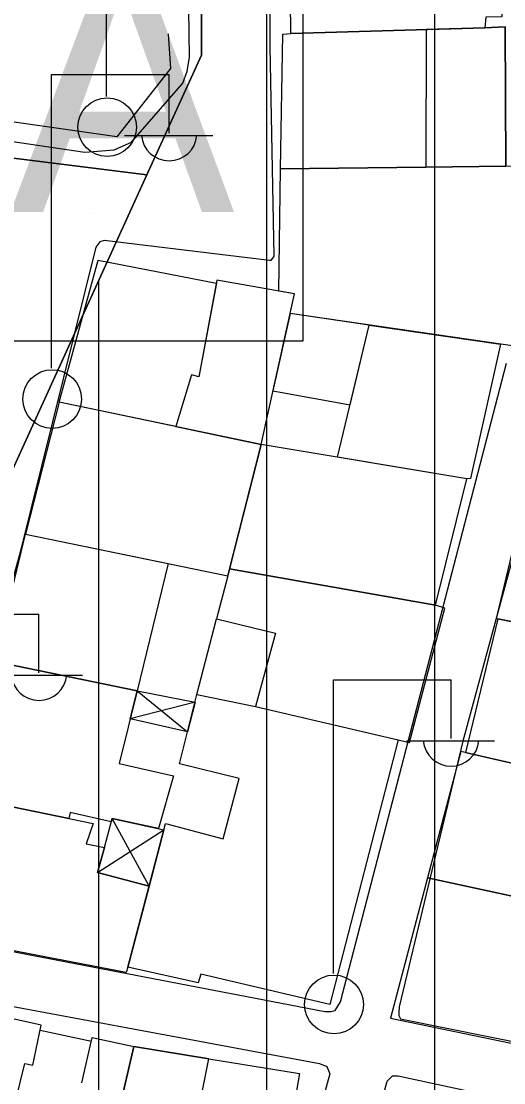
# Model space of a CAD drawing. Extents: x 417997 to 421451, y 4451742 to 4455216.
# Drawn here: x 419516.2 to 419545, y 4452659.5 to 4452722.7 of the extents above; entities that cross this region are included whole.
import ezdxf

# ---------------------------------------------------------------- set-up
doc = ezdxf.new("R2010")
doc.units = 0
for name, color, linetype in [('ADA', 7, 'Continuous'), ('B_Mesken', 7, 'Continuous'), ('B_Sundurma', 7, 'Continuous'), ('B_Teras', 7, 'Continuous'), ('Default', 7, 'Continuous'), ('LJ_SEMBOL', 7, 'Continuous'), ('PL_AYA_PARK_DINLENME', 7, 'Continuous'), ('PL_K_BHA', 7, 'Continuous'), ('PL_KON_MEV_350', 7, 'Continuous'), ('S_Elektrik_Diregi', 7, 'Continuous'), ('Sinir_Duvar_tek_tarafa_ait', 7, 'Continuous'), ('Sinir_Ist_Duvari', 7, 'Continuous'), ('TR_ORTAYOGUNKONUT', 7, 'Continuous'), ('TR_PARKALANI', 7, 'Continuous'), ('Yol_Sose', 7, 'Continuous')]:
    doc.layers.add(name, color=color, linetype=linetype)

# ---------------------------------------------------------------- blocks, each defined once
blk = doc.blocks.new('POINT_DISPLAY')
at = {"layer": 'Default'}
blk.add_line((0, 0), (0, 0), dxfattribs=at)

msp = doc.modelspace()

# ---------------------------------------------------------------- linework, layer by layer
at = {"layer": 'ADA'}
for p, q in [((419526.978, 4452720.667), (419526.978, 4452735.281)), ((419526.978, 4452720.667), (419526.978, 4452735.281)), ((419523.729, 4452713.537), (419526.978, 4452720.667)), ((419523.729, 4452713.537), (419526.978, 4452720.667)), ((419491.795, 4452717.529), (419523.729, 4452713.537)), ((419491.795, 4452717.529), (419523.729, 4452713.537)), ((419503.642, 4452669.457), (419523.729, 4452713.537)), ((419503.642, 4452669.457), (419523.729, 4452713.537))]:
    msp.add_line(p, q, dxfattribs=at)
at = {"layer": 'B_Mesken'}
for points in [[(419544.87, 4452730.159), (419544.846, 4452722.96), (419543.895, 4452722.94), (419543.847, 4452722.306), (419532.291, 4452721.953), (419532.212, 4452729.82)], [(419531.673, 4452713.903), (419531.813, 4452721.92), (419532.291, 4452721.953), (419543.847, 4452722.306), (419545.056, 4452722.367), (419545.097, 4452714.059), (419540.325, 4452714.004)], [(419531.58, 4452706.613), (419531.673, 4452713.903), (419540.325, 4452714.004), (419545.097, 4452714.059), (419547.984, 4452714.096), (419547.415, 4452707.171), (419551.096, 4452706.911), (419551.216, 4452701.959), (419549.263, 4452702.306), (419549.287, 4452702.805), (419532.245, 4452705.283), (419532.503, 4452706.447)], [(419518.508, 4452699.994), (419520.815, 4452708.457), (419527.859, 4452707.095), (419526.806, 4452701.515), (419526.375, 4452701.629), (419525.454, 4452698.544)], [(419530.519, 4452697.486), (419532.503, 4452706.447), (419527.893, 4452707.278), (419526.806, 4452701.515), (419526.375, 4452701.629), (419525.454, 4452698.544)], [(419531.227, 4452700.685), (419535.815, 4452699.843), (419536.946, 4452704.599), (419532.245, 4452705.283)], [(419535.074, 4452696.725), (419536.946, 4452704.599), (419544.764, 4452703.463), (419542.99, 4452695.465), (419542.771, 4452695.439)], [(419516.505, 4452692.146), (419528.539, 4452689.66), (419530.519, 4452697.486), (419518.508, 4452699.994)], [(419528.644, 4452690.076), (419540.906, 4452687.908), (419542.771, 4452695.439), (419530.519, 4452697.486)], [(419544.513, 4452687.116), (419555.359, 4452684.933), (419557.107, 4452692.603), (419546.374, 4452694.899)], [(419514.658, 4452684.553), (419516.505, 4452692.146), (419524.983, 4452690.394), (419523.142, 4452682.8)], [(419528.539, 4452689.66), (419527.872, 4452687.099), (419531.388, 4452686.249), (419530.193, 4452681.875), (419539.357, 4452679.739), (419541.449, 4452687.739), (419540.906, 4452687.908), (419528.644, 4452690.076)], [(419549.326, 4452677.608), (419550.359, 4452681.476), (419555.929, 4452680.079), (419557.054, 4452684.604), (419555.359, 4452684.933), (419544.617, 4452687.095), (419542.678, 4452679.127)], [(419512.31, 4452676.6), (419514.658, 4452684.553), (419523.142, 4452682.8), (419522.081, 4452678.481), (419525.311, 4452677.744), (419524.411, 4452674.599), (419521.66, 4452675.208), (419521.606, 4452675.006), (419519.15, 4452675.559), (419519.079, 4452675.211)], [(419538.681, 4452679.896), (419534.611, 4452664.122), (419526.944, 4452665.936), (419526.783, 4452665.415), (419522.587, 4452666.357), (419524.84, 4452674.902), (419528.265, 4452673.984), (419529.207, 4452677.588), (419525.669, 4452678.46), (419526.704, 4452682.585), (419530.193, 4452681.875)], [(419540.42, 4452671.676), (419553.01, 4452668.945), (419553.949, 4452672.044), (419551.889, 4452672.481), (419552.855, 4452676.802), (419542.417, 4452679.187)], [(419522.587, 4452666.357), (419522.495, 4452666.039), (419510.211, 4452668.396), (419512.31, 4452676.6), (419520.521, 4452674.915), (419520.107, 4452673.688), (419521.199, 4452673.48), (419520.785, 4452671.981), (419523.858, 4452671.179)], [(419540.42, 4452671.676), (419538.216, 4452663.303), (419546.462, 4452661.603), (419547.545, 4452667.08), (419548.701, 4452666.941), (419549.224, 4452669.767)], [(419515.043, 4452654.88), (419516.45, 4452660.606), (419516.928, 4452660.514), (419517.437, 4452662.9), (419509.317, 4452664.699), (419507.285, 4452656.55)], [(419527.417, 4452660.892), (419532.809, 4452660.011), (419531.401, 4452651.824), (419525.8, 4452652.867), (419521.987, 4452653.566), (419522.563, 4452655.929), (419521.677, 4452656.143), (419522.937, 4452661.614)]]:
    msp.add_lwpolyline(points, close=True, dxfattribs=at)
at = {"layer": 'B_Sundurma'}
for p, q in [((419523.142, 4452682.8), (419526.146, 4452680.362)), ((419526.591, 4452682.133), (419522.732, 4452681.132)), ((419523.858, 4452671.179), (419521.66, 4452675.208)), ((419520.785, 4452671.981), (419524.741, 4452674.526))]:
    msp.add_line(p, q, dxfattribs=at)
for points in [[(419523.142, 4452682.8), (419526.591, 4452682.133), (419526.146, 4452680.362), (419522.732, 4452681.132)], [(419523.858, 4452671.179), (419520.785, 4452671.981), (419521.199, 4452673.48), (419521.66, 4452675.208), (419524.741, 4452674.526)]]:
    msp.add_lwpolyline(points, close=True, dxfattribs=at)
at = {"layer": 'B_Teras'}
for points in [[(419540.353, 4452722.199), (419540.325, 4452714.004), (419545.097, 4452714.059), (419545.056, 4452722.367), (419543.847, 4452722.306)], [(419525.8, 4452652.867), (419527.417, 4452660.892), (419522.937, 4452661.614), (419521.677, 4452656.143), (419522.563, 4452655.929), (419521.987, 4452653.566)]]:
    msp.add_lwpolyline(points, close=True, dxfattribs=at)
at = {"layer": 'LJ_SEMBOL'}
msp.add_lwpolyline([(419483.004, 4452733.638), (419533.004, 4452733.638), (419533.004, 4452703.638), (419483.004, 4452703.638), (419483.004, 4452733.638), (419533.004, 4452733.638)], dxfattribs=at)
msp.add_lwpolyline([(419483.004, 4452733.638), (419533.004, 4452733.638), (419533.004, 4452703.638), (419483.004, 4452703.638), (419483.004, 4452733.638), (419533.004, 4452733.638)], dxfattribs=at)
at = {"layer": 'PL_AYA_PARK_DINLENME'}
msp.add_lwpolyline([(419466.692, 4452676.587), (419491.795, 4452717.529), (419523.729, 4452713.537), (419503.642, 4452669.457)], close=True, dxfattribs=at)
msp.add_lwpolyline([(419466.692, 4452676.587), (419491.795, 4452717.529), (419523.729, 4452713.537), (419503.642, 4452669.457)], close=True, dxfattribs=at)
at = {"layer": 'PL_K_BHA'}
msp.add_lwpolyline([(419523.729, 4452713.537), (419491.795, 4452717.529), (419505.117, 4452739.256), (419526.978, 4452735.281), (419526.978, 4452720.667)], close=True, dxfattribs=at)
msp.add_lwpolyline([(419523.729, 4452713.537), (419491.795, 4452717.529), (419505.117, 4452739.256), (419526.978, 4452735.281), (419526.978, 4452720.667)], close=True, dxfattribs=at)
at = {"layer": 'PL_KON_MEV_350'}
msp.add_lwpolyline([(419505.117, 4452739.256), (419491.795, 4452717.529), (419466.692, 4452676.587), (419503.642, 4452669.457), (419523.729, 4452713.537), (419526.978, 4452720.667), (419526.978, 4452763.45)], dxfattribs=at)
at = {"layer": 'S_Elektrik_Diregi'}
for p, q in [((419521.325, 4452718.216), (419521.325, 4452735.716)), ((419518.049, 4452702.023), (419518.049, 4452719.523)), ((419518.049, 4452719.523), (419525.049, 4452719.523)), ((419525.049, 4452716.023), (419525.049, 4452719.523)), ((419522.389, 4452715.883), (419527.639, 4452715.883)), ((419510.302, 4452687.382), (419517.302, 4452687.382)), ((419517.302, 4452683.882), (419517.302, 4452687.382)), ((419514.642, 4452683.742), (419519.892, 4452683.742)), ((419534.827, 4452665.965), (419534.827, 4452683.465)), ((419534.827, 4452683.465), (419541.827, 4452683.465)), ((419541.827, 4452679.965), (419541.827, 4452683.465)), ((419539.167, 4452679.825), (419544.417, 4452679.825))]:
    msp.add_line(p, q, dxfattribs=at)
for centre in [(419521.361, 4452716.381), (419518.085, 4452700.188), (419534.863, 4452664.129)]:
    msp.add_circle(centre, 1.75, dxfattribs=at)
for centre in [(419525.05, 4452716.036), (419517.303, 4452683.895), (419541.828, 4452679.978)]:
    msp.add_arc(centre, 1.658, 184.83843, 355.14641, dxfattribs=at)
at = {"layer": 'Sinir_Duvar_tek_tarafa_ait'}
for points in [[(419524.985, 4452721.948), (419525.123, 4452719.881), (419521.945, 4452715.798), (419499.165, 4452719.065), (419499.71, 4452721.275), (419500.173, 4452721.175)], [(419526.704, 4452682.585), (419527.872, 4452687.099)], [(419517.374, 4452662.605), (419520.423, 4452661.935)]]:
    msp.add_lwpolyline(points, dxfattribs=at)
at = {"layer": 'Sinir_Ist_Duvari'}
msp.add_lwpolyline([(419519.85, 4452659.45), (419520.474, 4452662.155), (419522.937, 4452661.614)], dxfattribs=at)
at = {"layer": 'TR_ORTAYOGUNKONUT'}
for p, q in [((419540.855, 4452618.979), (419540.855, 4452799.005)), ((419540.855, 4452618.979), (419540.855, 4452799.005)), ((419530.855, 4452612.952), (419530.855, 4452798.319)), ((419530.855, 4452612.952), (419530.855, 4452798.319)), ((419520.855, 4452610.358), (419520.855, 4452707.23)), ((419520.855, 4452610.358), (419520.855, 4452707.23))]:
    msp.add_line(p, q, dxfattribs=at)
at = {"layer": 'Yol_Sose'}
msp.add_lwpolyline([(419498.991, 4452718.011), (419520.038, 4452714.897), (419521.773, 4452715.028), (419522.801, 4452715.482), (419525.87, 4452719.007), (419526.123, 4452719.713), (419526.263, 4452720.533), (419525.838, 4452750.629), (419525.861, 4452764.604), (419525.704, 4452765.38), (419525.636, 4452765.494), (419525.181, 4452765.7), (419524.108, 4452765.567), (419523.468, 4452765.272), (419515.855, 4452753.62), (419500.371, 4452728.221), (419499.635, 4452726.581), (419498.218, 4452719.039), (419498.285, 4452718.514)], close=True, dxfattribs=at)
for points in [[(419531.133, 4452748.551), (419531.042, 4452721.19), (419531.274, 4452708.695), (419531.091, 4452708.444), (419531.022, 4452708.445), (419521.189, 4452709.636), (419520.915, 4452709.545), (419520.686, 4452709.227), (419516.175, 4452691.067), (419510.122, 4452669.081), (419510.052, 4452668.603), (419510.279, 4452668.283), (419511.799, 4452668.036)], [(419548.461, 4452701.646), (419542.528, 4452679.815), (419538.736, 4452663.991), (419538.712, 4452663.65), (419538.712, 4452663.467), (419538.825, 4452663.262), (419562.158, 4452658.567), (419562.796, 4452658.588), (419563.093, 4452658.724), (419563.391, 4452659.133), (419570.109, 4452684.106), (419572.843, 4452697.313), (419572.915, 4452698.384), (419572.756, 4452698.635), (419572.186, 4452698.819), (419571.023, 4452698.936), (419570.317, 4452699.417), (419570.5, 4452727.051)], [(419511.799, 4452668.036), (419534.312, 4452663.708), (419534.7, 4452663.707), (419534.928, 4452663.775), (419535.249, 4452664.275), (419545.134, 4452702.317)], [(419413.985, 4452613.767), (419499.982, 4452634.428), (419500.576, 4452634.746), (419501.102, 4452635.473), (419501.47, 4452636.247), (419509.088, 4452664.545), (419509.386, 4452665.022), (419509.683, 4452665.135), (419533.997, 4452660.616), (419534.43, 4452660.433), (419534.611, 4452659.999), (419524.432, 4452622.982), (419520.206, 4452613.585), (419517.985, 4452610.926), (419517.642, 4452610.745), (419517.551, 4452610.7), (419515.251, 4452611.596), (419513.247, 4452612.445), (419512.472, 4452612.402), (419477.147, 4452603.694), (419458.843, 4452598.647)], [(419499.017, 4452517.864), (419503.321, 4452566.529), (419504.444, 4452575.131), (419505.925, 4452582.162), (419507.28, 4452585.368), (419514.109, 4452597.025), (419522.949, 4452609.865), (419525.379, 4452614.116), (419526, 4452615.754), (419528.051, 4452622.534), (419533.659, 4452643.378), (419538.023, 4452659.567), (419538.343, 4452659.885), (419538.685, 4452659.884), (419561.039, 4452655.054), (419561.653, 4452654.551), (419561.879, 4452653.707), (419552.58, 4452620.705), (419548.299, 4452608.214), (419542.158, 4452592.016), (419528.451, 4452556.185), (419528.036, 4452554.843), (419527.871, 4452553.181)]]:
    msp.add_lwpolyline(points, dxfattribs=at)

# ---------------------------------------------------------------- block references
at = {"layer": 'TR_PARKALANI', "xscale": 0.1, "yscale": 0.10000000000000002}
for p in [(419520.35, 4452711.263), (419520.35, 4452711.263), (419520.571, 4452709.42), (419520.571, 4452709.42)]:
    msp.add_blockref('POINT_DISPLAY', p, dxfattribs=at)

# ---------------------------------------------------------------- texts
at = {"layer": 'LJ_SEMBOL'}
msp.add_text('BHA', height=15, dxfattribs=at).set_placement((419487.704, 4452711.331))
msp.add_text('BHA', height=15, dxfattribs=at).set_placement((419487.704, 4452711.331))

doc.saveas('drawing.dxf')
